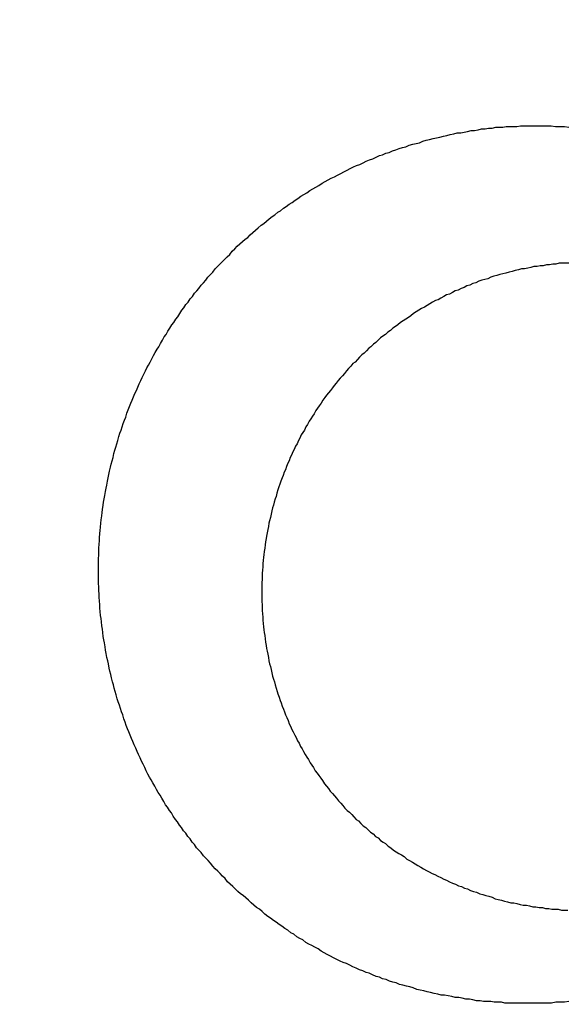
# Model space of a CAD drawing. Header units: millimetres. Extents: x -604189 to 881711, y -381903 to -7297.
# Tile 598 of 656: x -579631.28 to -579624.53, y -163278.81 to -163266.65. Entities that reach past the tile are written whole.
import ezdxf

# ---------------------------------------------------------------- set-up
doc = ezdxf.new("R2010")
doc.units = ezdxf.units.MM
doc.header["$LTSCALE"] = 100
doc.linetypes.add('0.5_0.5', pattern=[1, 0.5, -0.5])
doc.linetypes.add('ACAD_ISO04W100', pattern=[30.5, 24, -3, 0.5, -3])
doc.layers.get('Defpoints').update_dxf_attribs({"color": 30})
doc.layers.add('OPIS', color=7, linetype='Continuous')
doc.layers.add('strop osie', color=80, linetype='ACAD_ISO04W100', lineweight=5)
doc.styles.get("Standard").update_dxf_attribs({"font": 'romans.shx', "width": 0.5})
doc.dimstyles.new('1 50', dxfattribs={"dimtxt": 150, "dimasz": 80, "dimexe": 1, "dimexo": 1, "dimgap": 20, "dimtad": 1, "dimdec": 0, "dimlfac": 0.1, "dimtxsty": 'Standard', "dimblk": 'ARCHTICK', "dimcen": 200, "dimclrd": 2, "dimadec": 1, "dimazin": 0, "dimtfac": 1, "dimtdec": 0, "dimtmove": 0, "dimatfit": 3, "dimldrblk": 'ARCHTICK', "dimfxl": 120, "dimfxlon": 1, "dimtfill": 1, "dimarcsym": 0})

# ---------------------------------------------------------------- blocks, each defined once
blk = doc.blocks.new('_ArchTick')
at = {"layer": 'strop osie', "color": 0, "const_width": 0.15}
blk.add_lwpolyline([(-0.5, -0.5), (0.5, 0.5)], dxfattribs=at)
blk = doc.blocks.new('*D3294')
at = {"layer": 'Defpoints', "color": 0, "linetype": 'ByBlock', "lineweight": 5, "transparency": 16777216}
for p in [(-595783.126, -159420.303), (-593748.924, -159420.303), (-552118.935, -179940.303)]:
    blk.add_point(p, dxfattribs=at)
at = {"layer": 'OPIS', "color": 0, "linetype": 'Continuous', "lineweight": -2, "transparency": 16777216}
for p, q in [((-595723.126, -159420.303), (-595784.126, -159420.303)), ((-595723.126, -179940.303), (-595784.126, -179940.303))]:
    blk.add_line(p, q, dxfattribs=at)
at = {"layer": 'OPIS', "color": 2, "lineweight": -2, "transparency": 16777216}
blk.add_line((-595783.126, -179940.303), (-595783.126, -159420.303), dxfattribs=at)
at = {"layer": 'OPIS', "color": 2, "linetype": 'ByBlock', "lineweight": -2, "transparency": 16777216, "xscale": 80, "yscale": 80, "zscale": 80}
for p, rotation in [((-595783.126, -159420.303), 90), ((-595783.126, -179940.303), 270)]:
    blk.add_blockref('_ArchTick', p, dxfattribs=dict(at, rotation=rotation))
at = {"layer": 'OPIS', "color": 0, "linetype": 'ByBlock', "lineweight": 13, "transparency": 16777216, "insert": (-595878.126, -169680.303), "char_height": 150, "attachment_point": 5, "rotation": 90, "bg_fill": 3, "box_fill_scale": 1.1, "bg_fill_color": 256, "bg_fill_true_color": 13158600, "bg_fill_transparency": 0}
blk.add_mtext('2052', dxfattribs=at)

msp = doc.modelspace()

# ---------------------------------------------------------------- dimensions: what is measured, and where the dimension line sits
at = {"layer": 'OPIS', "color": 0, "linetype": 'ByBlock', "lineweight": 13}
dim = msp.add_linear_dim(base=(-595783.126, -159420.303), p1=(-552118.935, -179940.303), p2=(-593748.924, -159420.303), angle=90, dimstyle='1 50', override={"dimtmove": 1, "dimfxl": 60, "dimarcsym": 1}, dxfattribs=at)
dim.commit()
dim.dimension.update_dxf_attribs({"geometry": '*D3294', "text_midpoint": (-595878.126, -169680.303)})

# ---------------------------------------------------------------- next in the draw order: hatches: boundary and pattern name
at = {"layer": 'OPIS', "linetype": '0.5_0.5', "lineweight": 13}
h = msp.add_hatch(dxfattribs=at)
h.set_pattern_fill('ANSI37', color=0, scale=130)
h.set_pattern_definition([(45, (-597218.54, 256668.8), (-291.85832, 291.85832), []), (135, (-597218.54, 256668.8), (-291.85832, -291.85832), [])])
edge = h.paths.add_edge_path(flags=16)
edge.add_line((-570958.916, -168985.281), (-571058.916, -168985.281))
edge.add_line((-571058.916, -168985.281), (-572598.916, -168985.281))
edge.add_line((-572598.916, -168985.281), (-572598.915, -170470.3))
edge.add_line((-572598.915, -170470.3), (-570825.763, -170470.3))
edge.add_arc((-570508.916, -170339.099), 342.937, 180, 202.49364, ccw=False)
edge.add_arc((-570508.916, -170339.099), 342.937, 90, 180, ccw=False)
edge.add_line((-570508.916, -169996.163), (-570508.916, -169764.704))
edge.add_arc((-570058.916, -168985.281), 900, 180, 240, ccw=False)
edge = h.paths.add_edge_path(flags=17)
edge.add_line((-569358.915, -170085.281), (-569358.916, -168985.281))
edge.add_line((-569358.916, -168985.281), (-569358.917, -168985.281))
edge.add_line((-569358.917, -168985.281), (-569958.916, -168985.281))
edge.add_line((-569958.916, -168985.281), (-570058.916, -168985.281))
edge.add_line((-570058.916, -168985.281), (-570058.916, -168925.281))
edge.add_line((-570058.916, -168925.281), (-569958.916, -168925.281))
edge.add_line((-569958.916, -168925.281), (-569958.916, -168865.281))
edge.add_line((-569958.916, -168865.281), (-569358.916, -168865.281))
edge.add_line((-569358.916, -168865.281), (-569358.917, -166865.281))
edge.add_line((-569358.917, -166865.281), (-574098.917, -166865.286))
edge.add_line((-574098.917, -166865.286), (-574098.914, -171970.3))
edge.add_line((-574098.914, -171970.3), (-572608.913, -171970.3))
edge.add_line((-572608.913, -171970.3), (-571504.913, -170590.3))
edge.add_line((-571504.913, -170590.3), (-572718.915, -170590.3))
edge.add_line((-572718.915, -170590.3), (-572718.916, -168865.281))
edge.add_line((-572718.916, -168865.281), (-571058.916, -168865.281))
edge.add_line((-571058.916, -168865.281), (-571058.916, -168925.281))
edge.add_line((-571058.916, -168925.281), (-570958.916, -168925.281))
edge.add_line((-570958.916, -168925.281), (-570958.916, -168985.281))
edge.add_arc((-570058.916, -168985.281), 900, 180, 240)
edge.add_line((-570508.916, -169764.704), (-570508.916, -169996.163))
edge.add_arc((-570508.916, -170339.099), 342.937, 0, 90, ccw=False)
edge.add_arc((-570508.916, -170339.099), 342.937, 208.97989, 360, ccw=False)
edge.add_line((-570808.913, -170505.253), (-570808.913, -171171.086))
edge.add_arc((-570808.913, -171220.3), 49.214, 0, 90, ccw=False)
edge.add_arc((-570808.913, -171220.3), 49.214, 270, 360, ccw=False)
edge.add_line((-570808.913, -171269.514), (-570808.913, -171970.3))
edge.add_line((-570808.913, -171970.3), (-569358.914, -171970.3))
edge.add_line((-569358.914, -171970.3), (-569358.915, -170085.281))
h.paths.add_polyline_path([(-561118.924, -159870.303), (-590334.655, -159870.303), (-590334.655, -161470.303), (-562318.924, -161470.303), (-562318.924, -172095.292), (-561118.924, -172095.291), (-561118.924, -168350.303), (-552073.919, -168350.303), (-552073.92, -167150.303), (-561118.924, -167150.303)])
h.paths.add_polyline_path([(-572856.927, -169813.68), (-569451.07, -169813.68), (-569451.07, -169408.68), (-572856.927, -169408.68)], flags=16)
at = {"layer": 'OPIS', "linetype": 'ByBlock', "lineweight": 15}
h = msp.add_hatch(dxfattribs=at)
h.set_pattern_fill('ANSI37', color=0, scale=80, angle=45)
h.set_pattern_definition([(90, (-298582.96, 32475.8), (-254, 0), []), (180, (-298582.96, 32475.8), (-3e-14, -254), [])])
edge = h.paths.add_edge_path()
edge.add_arc((-579589.086, -167378.931), 50, 0, 90)
edge.add_line((-579589.086, -167328.931), (-579794.086, -167328.93))
edge.add_arc((-579794.086, -167378.93), 50, 89.9996, 180)
edge.add_line((-579844.086, -167378.93), (-579844.086, -167822.93))
edge.add_arc((-579794.086, -167822.93), 50, 180, 270)
edge.add_line((-579794.086, -167872.93), (-579589.085, -167872.931))
edge.add_arc((-579589.086, -167822.931), 50, 270.0014, 360)
edge.add_line((-579539.086, -167822.931), (-579539.086, -167378.931))
edge = h.paths.add_edge_path()
edge.add_arc((-579589.086, -167378.931), 50, 0, 90)
edge.add_line((-579589.086, -167328.931), (-579794.086, -167328.93))
edge.add_arc((-579794.086, -167378.93), 50, 89.9996, 180)
edge.add_line((-579844.086, -167378.93), (-579844.086, -167822.93))
edge.add_arc((-579794.086, -167822.93), 50, 180, 270)
edge.add_line((-579794.086, -167872.93), (-579589.085, -167872.931))
edge.add_arc((-579589.086, -167822.931), 50, 270.0014, 360)
edge.add_line((-579539.086, -167822.931), (-579539.086, -167378.931))
edge = h.paths.add_edge_path()
edge.add_line((-579899.087, -167300.93), (-579424.086, -167300.93))
edge.add_line((-579424.086, -167300.93), (-579424.086, -167900.93))
edge.add_line((-579424.086, -167900.93), (-579898.789, -167900.93))
edge.add_arc((-579899.086, -167892.935), 8, 180, 272.1285, ccw=False)
edge.add_line((-579907.086, -167892.935), (-579907.086, -167308.93))
edge.add_arc((-579899.086, -167308.93), 8, 90.0036, 180, ccw=False)
h.paths.add_polyline_path([(-581519.932, -164217.829), (-581520.004, -164223.092), (-581520.079, -164228.355), (-581520.156, -164233.617), (-581520.235, -164238.88), (-581520.318, -164244.143), (-581520.402, -164249.406), (-581520.489, -164254.669), (-581520.579, -164259.931), (-581520.671, -164265.194), (-581520.766, -164270.457), (-581520.863, -164275.719), (-581520.962, -164280.982), (-581521.064, -164286.244), (-581521.169, -164291.506), (-581521.276, -164296.769), (-581521.386, -164302.031), (-581521.498, -164307.293), (-581521.613, -164312.556), (-581521.73, -164317.818), (-581521.85, -164323.08), (-581521.972, -164328.342), (-581522.097, -164333.604), (-581522.225, -164338.866), (-581522.355, -164344.127), (-581522.488, -164349.389), (-581522.623, -164354.651), (-581522.76, -164359.913), (-581522.901, -164365.174), (-581523.043, -164370.436), (-581523.189, -164375.697), (-581523.337, -164380.958), (-581523.487, -164386.22), (-581523.64, -164391.481), (-581523.795, -164396.742), (-581523.953, -164402.003), (-581874.489, -164402.003), (-581874.664, -164396.198), (-581874.835, -164390.392), (-581875.003, -164384.587), (-581875.168, -164378.781), (-581875.329, -164372.976), (-581875.488, -164367.17), (-581875.643, -164361.364), (-581875.796, -164355.558), (-581875.945, -164349.752), (-581876.092, -164343.946), (-581876.235, -164338.14), (-581876.375, -164332.334), (-581876.512, -164326.527), (-581876.646, -164320.721), (-581876.777, -164314.914), (-581876.904, -164309.108), (-581877.029, -164303.301), (-581877.151, -164297.495), (-581877.269, -164291.688), (-581877.385, -164285.881), (-581877.497, -164280.074), (-581877.606, -164274.267), (-581877.713, -164268.461), (-581877.816, -164262.653), (-581877.916, -164256.846), (-581878.014, -164251.039), (-581878.108, -164245.232), (-581878.199, -164239.425), (-581878.287, -164233.618), (-581878.372, -164227.81), (-581878.454, -164222.003), (-581878.533, -164216.196), (-581878.609, -164210.388), (-581878.682, -164204.581), (-581878.751, -164198.773), (-581878.818, -164192.966), (-581878.881, -164187.158), (-581878.941, -164181.35), (-581878.997, -164175.543), (-581879.051, -164169.735), (-581879.101, -164163.927), (-581879.147, -164158.12), (-581879.191, -164152.312), (-581879.231, -164146.504), (-581879.267, -164140.696), (-581879.301, -164134.888), (-581879.332, -164129.081), (-581879.361, -164123.273), (-581879.388, -164117.465), (-581879.413, -164111.657), (-581879.437, -164105.849), (-581879.459, -164100.041), (-581879.475, -164094.233), (-581879.48, -164088.425), (-581879.472, -164082.617), (-581879.448, -164076.809), (-581879.406, -164071.002), (-581879.347, -164065.194), (-581879.269, -164059.387), (-581879.171, -164053.58), (-581879.054, -164047.773), (-581878.917, -164041.967), (-581878.759, -164036.161), (-581878.581, -164030.356), (-581878.381, -164024.551), (-581878.159, -164018.747), (-581877.914, -164012.944), (-581877.642, -164007.143), (-581877.341, -164001.342), (-581877.009, -163995.544), (-581876.642, -163989.748), (-581876.238, -163983.954), (-581875.795, -163978.163), (-581875.304, -163972.376), (-581874.753, -163966.594), (-581874.129, -163960.82), (-581873.419, -163955.056), (-581872.605, -163949.306), (-581871.67, -163943.574), (-581870.596, -163937.865), (-581869.362, -163932.188), (-581867.941, -163926.557), (-581866.302, -163920.987), (-581864.416, -163915.495), (-581862.246, -163910.11), (-581859.744, -163904.869), (-581856.869, -163899.824), (-581853.582, -163895.036), (-581849.851, -163890.591), (-581845.671, -163886.563), (-581841.105, -163882.977), (-581836.224, -163879.833), (-581831.097, -163877.106), (-581825.784, -163874.761), (-581820.336, -163872.759), (-581814.785, -163871.064), (-581809.154, -163869.636), (-581803.468, -163868.44), (-581797.747, -163867.44), (-581792, -163866.603), (-581786.235, -163865.9), (-581780.458, -163865.297), (-581774.674, -163864.778), (-581768.884, -163864.334), (-581763.088, -163863.958), (-581757.289, -163863.646), (-581751.486, -163863.39), (-581745.681, -163863.186), (-581739.874, -163863.026), (-581734.068, -163862.906), (-581728.26, -163862.819), (-581722.453, -163862.761), (-581716.645, -163862.725), (-581710.837, -163862.707), (-581705.029, -163862.7), (-581699.221, -163862.698), (-581693.958, -163862.699), (-581688.694, -163862.704), (-581683.431, -163862.718), (-581678.167, -163862.744), (-581672.904, -163862.788), (-581667.641, -163862.852), (-581662.379, -163862.942), (-581657.117, -163863.062), (-581651.856, -163863.215), (-581646.596, -163863.407), (-581641.337, -163863.64), (-581636.081, -163863.919), (-581630.828, -163864.249), (-581625.579, -163864.634), (-581620.334, -163865.078), (-581615.096, -163865.587), (-581609.864, -163866.17), (-581604.645, -163866.847), (-581599.442, -163867.642), (-581594.263, -163868.578), (-581589.115, -163869.676), (-581584.013, -163870.965), (-581578.971, -163872.474), (-581574.009, -163874.23), (-581569.153, -163876.259), (-581564.436, -163878.591), (-581559.896, -163881.253), (-581555.585, -163884.268), (-581551.554, -163887.652), (-581547.857, -163891.394), (-581544.534, -163895.471), (-581541.574, -163899.824), (-581538.952, -163904.387), (-581536.64, -163909.114), (-581534.606, -163913.968), (-581532.817, -163918.918), (-581531.241, -163923.939), (-581529.854, -163929.016), (-581528.636, -163934.137), (-581527.564, -163939.29), (-581526.619, -163944.467), (-581525.784, -163949.663), (-581525.048, -163954.875), (-581524.397, -163960.099), (-581523.818, -163965.33), (-581523.302, -163970.568), (-581522.84, -163975.811), (-581522.421, -163981.058), (-581522.037, -163986.308), (-581521.685, -163991.559), (-581521.363, -163996.813), (-581521.067, -164002.068), (-581520.796, -164007.324), (-581520.549, -164012.582), (-581520.322, -164017.84), (-581520.116, -164023.1), (-581519.928, -164028.36), (-581519.759, -164033.621), (-581519.607, -164038.882), (-581519.472, -164044.144), (-581519.354, -164049.406), (-581519.252, -164054.668), (-581519.166, -164059.931), (-581519.096, -164065.194), (-581519.041, -164070.457), (-581519.001, -164075.72), (-581518.976, -164080.984), (-581518.964, -164086.247), (-581518.964, -164091.51), (-581518.974, -164096.774), (-581518.991, -164102.037), (-581519.012, -164107.301), (-581519.034, -164112.564), (-581519.057, -164117.828), (-581519.081, -164123.091), (-581519.107, -164128.354), (-581519.135, -164133.618), (-581519.165, -164138.881), (-581519.197, -164144.144), (-581519.232, -164149.408), (-581519.269, -164154.671), (-581519.31, -164159.934), (-581519.353, -164165.198), (-581519.399, -164170.461), (-581519.447, -164175.724), (-581519.498, -164180.987), (-581519.552, -164186.25), (-581519.609, -164191.513), (-581519.668, -164196.777), (-581519.73, -164202.04), (-581519.795, -164207.303), (-581519.862, -164212.566)])
h.paths.add_polyline_path([(-582118.924, -164407.051), (-579418.924, -164407.051), (-579418.924, -162910.783), (-582118.924, -162910.783)])
h.paths.add_polyline_path([(-581950.717, -164839.225), (-581944.91, -164839.127), (-581939.103, -164839.033), (-581933.295, -164838.942), (-581927.488, -164838.854), (-581921.681, -164838.769), (-581915.873, -164838.687), (-581910.066, -164838.608), (-581904.259, -164838.532), (-581898.451, -164838.459), (-581892.644, -164838.39), (-581886.836, -164838.323), (-581881.028, -164838.26), (-581875.221, -164838.2), (-581869.413, -164838.144), (-581863.605, -164838.09), (-581857.798, -164838.04), (-581851.99, -164837.994), (-581846.182, -164837.95), (-581840.374, -164837.91), (-581834.567, -164837.874), (-581828.759, -164837.84), (-581822.951, -164837.809), (-581817.143, -164837.78), (-581811.335, -164837.753), (-581805.527, -164837.728), (-581799.719, -164837.704), (-581793.912, -164837.682), (-581788.104, -164837.666), (-581782.296, -164837.661), (-581776.488, -164837.669), (-581770.68, -164837.693), (-581764.872, -164837.735), (-581759.065, -164837.794), (-581753.257, -164837.872), (-581747.45, -164837.97), (-581741.643, -164838.087), (-581735.837, -164838.224), (-581730.031, -164838.382), (-581724.226, -164838.56), (-581718.422, -164838.76), (-581712.618, -164838.982), (-581706.815, -164839.227), (-581701.013, -164839.499), (-581695.213, -164839.8), (-581689.415, -164840.132), (-581683.618, -164840.499), (-581677.825, -164840.903), (-581672.034, -164841.346), (-581666.246, -164841.837), (-581660.465, -164842.388), (-581654.691, -164843.012), (-581648.927, -164843.722), (-581643.176, -164844.536), (-581637.444, -164845.471), (-581631.736, -164846.545), (-581626.059, -164847.779), (-581620.428, -164849.2), (-581614.858, -164850.839), (-581609.366, -164852.725), (-581603.98, -164854.895), (-581598.739, -164857.397), (-581593.694, -164860.272), (-581588.906, -164863.559), (-581584.462, -164867.29), (-581580.433, -164871.47), (-581576.847, -164876.036), (-581573.704, -164880.917), (-581570.976, -164886.044), (-581568.631, -164891.357), (-581566.63, -164896.805), (-581564.934, -164902.356), (-581563.507, -164907.987), (-581562.31, -164913.673), (-581561.31, -164919.394), (-581560.474, -164925.141), (-581559.77, -164930.906), (-581559.168, -164936.683), (-581558.648, -164942.467), (-581558.204, -164948.257), (-581557.829, -164954.053), (-581557.516, -164959.852), (-581557.261, -164965.655), (-581557.056, -164971.46), (-581556.897, -164977.267), (-581556.776, -164983.073), (-581556.69, -164988.881), (-581556.631, -164994.688), (-581556.596, -165000.496), (-581556.577, -165006.304), (-581556.57, -165012.112), (-581556.569, -165017.92), (-581556.57, -165023.183), (-581556.575, -165028.447), (-581556.588, -165033.71), (-581556.615, -165038.974), (-581556.658, -165044.237), (-581556.723, -165049.5), (-581556.813, -165054.762), (-581556.932, -165060.024), (-581557.086, -165065.285), (-581557.277, -165070.545), (-581557.51, -165075.804), (-581557.79, -165081.06), (-581558.119, -165086.313), (-581558.504, -165091.562), (-581558.949, -165096.807), (-581559.458, -165102.045), (-581560.04, -165107.276), (-581560.717, -165112.496), (-581561.513, -165117.699), (-581562.448, -165122.878), (-581563.547, -165128.026), (-581564.836, -165133.128), (-581566.345, -165138.17), (-581568.1, -165143.132), (-581570.129, -165147.988), (-581572.461, -165152.705), (-581575.123, -165157.245), (-581578.139, -165161.556), (-581581.522, -165165.587), (-581585.265, -165169.284), (-581589.342, -165172.607), (-581593.694, -165175.567), (-581598.257, -165178.189), (-581602.985, -165180.501), (-581607.838, -165182.535), (-581612.788, -165184.324), (-581617.81, -165185.9), (-581622.887, -165187.287), (-581628.007, -165188.505), (-581633.16, -165189.577), (-581638.337, -165190.522), (-581643.534, -165191.357), (-581648.746, -165192.093), (-581653.969, -165192.744), (-581659.201, -165193.323), (-581664.439, -165193.839), (-581669.682, -165194.301), (-581674.929, -165194.72), (-581680.178, -165195.104), (-581685.43, -165195.456), (-581690.683, -165195.778), (-581695.938, -165196.074), (-581701.195, -165196.345), (-581706.452, -165196.592), (-581711.711, -165196.819), (-581716.97, -165197.025), (-581722.23, -165197.213), (-581727.491, -165197.382), (-581732.752, -165197.534), (-581738.014, -165197.669), (-581743.276, -165197.787), (-581748.539, -165197.889), (-581753.801, -165197.975), (-581759.064, -165198.045), (-581764.327, -165198.1), (-581769.591, -165198.14), (-581774.854, -165198.165), (-581780.118, -165198.177), (-581785.381, -165198.177), (-581790.644, -165198.167), (-581795.908, -165198.15), (-581801.171, -165198.129), (-581806.435, -165198.107), (-581811.698, -165198.084), (-581816.961, -165198.06), (-581822.225, -165198.034), (-581827.488, -165198.006), (-581832.752, -165197.976), (-581838.015, -165197.944), (-581843.278, -165197.909), (-581848.541, -165197.872), (-581853.805, -165197.831), (-581859.068, -165197.788), (-581864.331, -165197.742), (-581869.594, -165197.694), (-581874.858, -165197.643), (-581880.121, -165197.589), (-581885.384, -165197.532), (-581890.647, -165197.473), (-581895.91, -165197.411), (-581901.173, -165197.346), (-581906.436, -165197.279), (-581911.699, -165197.209), (-581916.962, -165197.137), (-581922.225, -165197.062), (-581927.488, -165196.985), (-581932.751, -165196.906), (-581938.014, -165196.823), (-581943.276, -165196.739), (-581948.539, -165196.652), (-581953.802, -165196.562), (-581959.064, -165196.47), (-581964.327, -165196.375), (-581969.59, -165196.278), (-581974.852, -165196.179), (-581980.115, -165196.077), (-581985.377, -165195.972), (-581990.639, -165195.865), (-581995.902, -165195.755), (-582001.164, -165195.643), (-582006.426, -165195.528), (-582011.688, -165195.411), (-582016.95, -165195.291), (-582022.212, -165195.169), (-582027.474, -165195.044), (-582032.736, -165194.916), (-582037.998, -165194.786), (-582043.26, -165194.653), (-582048.521, -165194.518), (-582053.783, -165194.381), (-582059.045, -165194.24), (-582064.306, -165194.098), (-582069.568, -165193.952), (-582074.829, -165193.804), (-582080.09, -165193.654), (-582085.351, -165193.501), (-582090.613, -165193.346), (-582095.874, -165193.188), (-582095.874, -164842.652), (-582090.068, -164842.477), (-582084.263, -164842.306), (-582078.457, -164842.138), (-582072.652, -164841.973), (-582066.846, -164841.812), (-582061.04, -164841.653), (-582055.235, -164841.498), (-582049.429, -164841.345), (-582043.623, -164841.196), (-582037.817, -164841.049), (-582032.01, -164840.906), (-582026.204, -164840.766), (-582020.398, -164840.629), (-582014.591, -164840.495), (-582008.785, -164840.364), (-582002.978, -164840.237), (-581997.172, -164840.112), (-581991.365, -164839.99), (-581985.558, -164839.872), (-581979.752, -164839.756), (-581973.945, -164839.644), (-581968.138, -164839.535), (-581962.331, -164839.428), (-581956.524, -164839.325)])
edge = h.paths.add_edge_path()
edge.add_arc((-581748.924, -162268.543), 50, 0, 90.0004)
edge.add_line((-581748.924, -162218.543), (-581953.924, -162218.545))
edge.add_arc((-581953.924, -162268.545), 50, 90.0009, 180)
edge.add_line((-582003.924, -162268.545), (-582003.924, -162712.545))
edge.add_arc((-581953.924, -162712.545), 50, 180, 270.0022)
edge.add_line((-581953.922, -162762.545), (-581748.923, -162762.543))
edge.add_arc((-581748.924, -162712.543), 50, 270.0009, 360)
edge.add_line((-581698.924, -162712.543), (-581698.924, -162268.543))
edge = h.paths.add_edge_path()
edge.add_arc((-581748.924, -161668.543), 50, 0, 90.0004)
edge.add_line((-581748.924, -161618.543), (-581953.924, -161618.545))
edge.add_arc((-581953.924, -161668.545), 50, 90.0009, 180)
edge.add_line((-582003.924, -161668.545), (-582003.924, -162112.545))
edge.add_arc((-581953.924, -162112.545), 50, 180, 270.0022)
edge.add_line((-581953.922, -162162.545), (-581748.923, -162162.543))
edge.add_arc((-581748.924, -162112.543), 50, 270.0009, 360)
edge.add_line((-581698.924, -162112.543), (-581698.924, -161668.543))
h.paths.add_polyline_path([(-582118.924, -162790.543), (-579418.924, -162790.543), (-579418.924, -161590.543), (-582118.924, -161590.543)])
edge = h.paths.add_edge_path()
edge.add_arc((-579794.086, -168270.003), 50, 89.9996, 180)
edge.add_line((-579844.086, -168270.003), (-579844.086, -168714.003))
edge.add_arc((-579794.086, -168714.003), 50, 180, 270)
edge.add_line((-579794.086, -168764.003), (-579589.085, -168764.004))
edge.add_arc((-579589.086, -168714.004), 50, 270.0014, 360)
edge.add_line((-579539.086, -168714.004), (-579539.086, -168270.004))
edge.add_arc((-579589.086, -168270.004), 50, 0, 90)
edge.add_line((-579589.086, -168220.004), (-579794.086, -168220.003))
edge = h.paths.add_edge_path()
edge.add_arc((-579589.086, -169161.078), 50, 0, 90)
edge.add_line((-579589.086, -169111.078), (-579794.086, -169111.076))
edge.add_arc((-579794.086, -169161.076), 50, 89.9996, 180)
edge.add_line((-579844.086, -169161.076), (-579844.086, -169605.076))
edge.add_arc((-579794.086, -169605.076), 50, 180, 270)
edge.add_line((-579794.086, -169655.076), (-579589.085, -169655.078))
edge.add_arc((-579589.086, -169605.078), 50, 270.0014, 360)
edge.add_line((-579539.086, -169605.078), (-579539.086, -169161.078))
edge = h.paths.add_edge_path()
edge.add_arc((-579794.086, -170052.15), 50, 89.9996, 180)
edge.add_line((-579844.086, -170052.15), (-579844.086, -170496.15))
edge.add_arc((-579794.086, -170496.15), 50, 180, 270)
edge.add_line((-579794.086, -170546.15), (-579589.085, -170546.151))
edge.add_arc((-579589.086, -170496.151), 50, 270.0014, 360)
edge.add_line((-579539.086, -170496.151), (-579539.086, -170052.151))
edge.add_arc((-579589.086, -170052.151), 50, 0, 90)
edge.add_line((-579589.086, -170002.151), (-579794.086, -170002.15))
edge = h.paths.add_edge_path()
edge.add_arc((-579794.086, -170943.223), 50, 89.9996, 180)
edge.add_line((-579844.086, -170943.223), (-579844.086, -171387.223))
edge.add_arc((-579794.086, -171387.223), 50, 180, 270)
edge.add_line((-579794.086, -171437.223), (-579589.085, -171437.224))
edge.add_arc((-579589.086, -171387.224), 50, 270.0014, 360)
edge.add_line((-579539.086, -171387.224), (-579539.086, -170943.224))
edge.add_arc((-579589.086, -170943.224), 50, 0, 90)
edge.add_line((-579589.086, -170893.224), (-579794.086, -170893.223))
h.paths.add_polyline_path([(-579418.924, -164527.291), (-582118.924, -164527.291), (-582118.924, -171970.3), (-579418.924, -171970.3)])

# ---------------------------------------------------------------- next in the draw order: linework, layer by layer
at = {"color": 0}
for points in [[(-579625.202, -163278.796, 0), (-579625.246, -163278.796, 0), (-579625.29, -163278.796, 0), (-579625.334, -163278.786, 0), (-579625.378, -163278.786, 0), (-579625.422, -163278.786, 0), (-579625.466, -163278.776, 0), (-579625.51, -163278.776, 0), (-579625.554, -163278.776, 0), (-579625.598, -163278.766, 0), (-579625.642, -163278.766, 0), (-579625.686, -163278.756, 0), (-579625.73, -163278.746, 0), (-579625.774, -163278.746, 0), (-579625.817, -163278.736, 0), (-579625.861, -163278.726, 0), (-579625.905, -163278.726, 0), (-579625.948, -163278.716, 0), (-579625.992, -163278.706, 0), (-579626.035, -163278.696, 0), (-579626.078, -163278.696, 0), (-579626.121, -163278.686, 0), (-579626.165, -163278.676, 0), (-579626.208, -163278.666, 0), (-579626.251, -163278.656, 0), (-579626.293, -163278.646, 0), (-579626.336, -163278.636, 0), (-579626.379, -163278.626, 0), (-579626.422, -163278.606, 0), (-579626.464, -163278.596, 0), (-579626.506, -163278.586, 0), (-579626.549, -163278.576, 0), (-579626.591, -163278.566, 0), (-579626.633, -163278.546, 0), (-579626.675, -163278.536, 0), (-579626.717, -163278.526, 0), (-579626.758, -163278.506, 0), (-579626.8, -163278.496, 0), (-579626.841, -163278.476, 0), (-579626.882, -163278.466, 0), (-579626.924, -163278.446, 0), (-579626.965, -163278.426, 0), (-579627.005, -163278.416, 0), (-579627.046, -163278.396, 0), (-579627.087, -163278.386, 0), (-579627.127, -163278.366, 0), (-579627.167, -163278.346, 0), (-579627.207, -163278.326, 0), (-579627.247, -163278.306, 0), (-579627.287, -163278.296, 0), (-579627.326, -163278.276, 0), (-579627.366, -163278.256, 0), (-579627.405, -163278.236, 0), (-579627.444, -163278.216, 0), (-579627.483, -163278.196, 0), (-579627.521, -163278.176, 0), (-579627.56, -163278.156, 0), (-579627.598, -163278.126, 0), (-579627.636, -163278.106, 0), (-579627.674, -163278.086, 0), (-579627.712, -163278.066, 0), (-579627.749, -163278.046, 0), (-579627.787, -163278.016, 0), (-579627.824, -163277.996, 0), (-579627.861, -163277.976, 0), (-579627.898, -163277.946, 0), (-579627.934, -163277.926, 0), (-579627.971, -163277.896, 0), (-579628.007, -163277.876, 0), (-579628.043, -163277.846, 0), (-579628.078, -163277.826, 0), (-579628.114, -163277.796, 0), (-579628.149, -163277.776, 0), (-579628.184, -163277.746, 0), (-579628.219, -163277.726, 0), (-579628.254, -163277.696, 0), (-579628.288, -163277.666, 0), (-579628.322, -163277.636, 0), (-579628.356, -163277.616, 0), (-579628.39, -163277.586, 0), (-579628.423, -163277.556, 0), (-579628.457, -163277.526, 0), (-579628.49, -163277.496, 0), (-579628.522, -163277.466, 0), (-579628.555, -163277.446, 0), (-579628.587, -163277.416, 0), (-579628.619, -163277.386, 0), (-579628.651, -163277.356, 0), (-579628.682, -163277.326, 0), (-579628.714, -163277.296, 0), (-579628.745, -163277.256, 0), (-579628.775, -163277.226, 0), (-579628.806, -163277.196, 0), (-579628.836, -163277.166, 0), (-579628.866, -163277.136, 0), (-579628.896, -163277.106, 0), (-579628.925, -163277.066, 0), (-579628.955, -163277.036, 0), (-579628.983, -163277.006, 0), (-579629.012, -163276.976, 0), (-579629.04, -163276.936, 0), (-579629.069, -163276.906, 0), (-579629.096, -163276.876, 0), (-579629.124, -163276.836, 0), (-579629.151, -163276.806, 0), (-579629.178, -163276.766, 0), (-579629.205, -163276.736, 0), (-579629.231, -163276.696, 0), (-579629.257, -163276.666, 0), (-579629.283, -163276.626, 0), (-579629.309, -163276.596, 0), (-579629.334, -163276.556, 0), (-579629.359, -163276.526, 0), (-579629.384, -163276.486, 0), (-579629.408, -163276.446, 0), (-579629.432, -163276.416, 0), (-579629.456, -163276.376, 0), (-579629.479, -163276.346, 0), (-579629.502, -163276.306, 0), (-579629.525, -163276.266, 0), (-579629.548, -163276.226, 0), (-579629.57, -163276.196, 0), (-579629.592, -163276.156, 0), (-579629.614, -163276.116, 0), (-579629.635, -163276.076, 0), (-579629.656, -163276.036, 0), (-579629.677, -163276.006, 0), (-579629.697, -163275.966, 0), (-579629.717, -163275.926, 0), (-579629.737, -163275.886, 0), (-579629.756, -163275.846, 0), (-579629.775, -163275.806, 0), (-579629.794, -163275.766, 0), (-579629.813, -163275.726, 0), (-579629.831, -163275.686, 0), (-579629.848, -163275.646, 0), (-579629.866, -163275.606, 0), (-579629.883, -163275.566, 0), (-579629.9, -163275.526, 0), (-579629.916, -163275.486, 0), (-579629.932, -163275.446, 0), (-579629.948, -163275.406, 0), (-579629.964, -163275.366, 0), (-579629.979, -163275.326, 0), (-579629.994, -163275.286, 0), (-579630.008, -163275.236, 0), (-579630.022, -163275.196, 0), (-579630.036, -163275.156, 0), (-579630.05, -163275.116, 0), (-579630.063, -163275.076, 0), (-579630.075, -163275.036, 0), (-579630.088, -163274.986, 0), (-579630.1, -163274.946, 0), (-579630.112, -163274.906, 0), (-579630.123, -163274.866, 0), (-579630.134, -163274.826, 0), (-579630.145, -163274.776, 0), (-579630.156, -163274.736, 0), (-579630.166, -163274.696, 0), (-579630.175, -163274.656, 0), (-579630.185, -163274.606, 0), (-579630.194, -163274.566, 0), (-579630.203, -163274.526, 0), (-579630.211, -163274.476, 0), (-579630.219, -163274.436, 0), (-579630.227, -163274.396, 0), (-579630.234, -163274.346, 0), (-579630.241, -163274.306, 0), (-579630.248, -163274.266, 0), (-579630.254, -163274.216, 0), (-579630.26, -163274.176, 0), (-579630.266, -163274.136, 0), (-579630.271, -163274.086, 0), (-579630.276, -163274.046, 0), (-579630.281, -163274.006, 0), (-579630.285, -163273.956, 0), (-579630.289, -163273.916, 0), (-579630.292, -163273.876, 0), (-579630.296, -163273.826, 0), (-579630.298, -163273.786, 0), (-579630.301, -163273.746, 0), (-579630.303, -163273.696, 0), (-579630.305, -163273.656, 0), (-579630.306, -163273.606, 0), (-579630.307, -163273.566, 0), (-579630.308, -163273.526, 0), (-579630.309, -163273.476, 0), (-579630.309, -163273.436, 0), (-579630.308, -163273.396, 0), (-579630.308, -163273.346, 0), (-579630.307, -163273.306, 0), (-579630.305, -163273.256, 0), (-579630.304, -163273.216, 0), (-579630.302, -163273.176, 0), (-579630.299, -163273.126, 0), (-579630.297, -163273.086, 0), (-579630.294, -163273.046, 0), (-579630.29, -163272.996, 0), (-579630.286, -163272.956, 0), (-579630.282, -163272.916, 0), (-579630.278, -163272.866, 0), (-579630.273, -163272.826, 0), (-579630.268, -163272.776, 0), (-579630.262, -163272.736, 0), (-579630.257, -163272.696, 0), (-579630.25, -163272.646, 0), (-579630.244, -163272.606, 0), (-579630.237, -163272.566, 0), (-579630.23, -163272.526, 0), (-579630.222, -163272.476, 0), (-579630.214, -163272.436, 0), (-579630.206, -163272.396, 0), (-579630.198, -163272.346, 0), (-579630.189, -163272.306, 0), (-579630.18, -163272.266, 0), (-579630.17, -163272.226, 0), (-579630.16, -163272.176, 0), (-579630.15, -163272.136, 0), (-579630.139, -163272.096, 0), (-579630.128, -163272.056, 0), (-579630.117, -163272.006, 0), (-579630.106, -163271.966, 0), (-579630.094, -163271.926, 0), (-579630.081, -163271.886, 0), (-579630.069, -163271.846, 0), (-579630.056, -163271.796, 0), (-579630.043, -163271.756, 0), (-579630.029, -163271.716, 0), (-579630.015, -163271.676, 0), (-579630.001, -163271.636, 0), (-579629.986, -163271.596, 0), (-579629.971, -163271.556, 0), (-579629.956, -163271.506, 0), (-579629.941, -163271.466, 0), (-579629.925, -163271.426, 0), (-579629.909, -163271.386, 0), (-579629.892, -163271.346, 0), (-579629.875, -163271.306, 0), (-579629.858, -163271.266, 0), (-579629.84, -163271.226, 0), (-579629.823, -163271.186, 0), (-579629.805, -163271.146, 0), (-579629.786, -163271.106, 0), (-579629.767, -163271.066, 0), (-579629.748, -163271.026, 0), (-579629.729, -163270.986, 0), (-579629.709, -163270.946, 0), (-579629.689, -163270.916, 0), (-579629.669, -163270.876, 0), (-579629.649, -163270.836, 0), (-579629.628, -163270.796, 0), (-579629.606, -163270.756, 0), (-579629.585, -163270.716, 0), (-579629.563, -163270.686, 0), (-579629.541, -163270.646, 0), (-579629.519, -163270.606, 0), (-579629.496, -163270.566, 0), (-579629.473, -163270.536, 0), (-579629.45, -163270.496, 0), (-579629.426, -163270.456, 0), (-579629.403, -163270.416, 0), (-579629.379, -163270.386, 0), (-579629.354, -163270.346, 0), (-579629.329, -163270.316, 0), (-579629.305, -163270.276, 0), (-579629.279, -163270.236, 0), (-579629.254, -163270.206, 0), (-579629.228, -163270.166, 0), (-579629.202, -163270.136, 0), (-579629.176, -163270.096, 0), (-579629.149, -163270.066, 0), (-579629.122, -163270.026, 0), (-579629.095, -163269.996, 0), (-579629.068, -163269.966, 0), (-579629.04, -163269.926, 0), (-579629.012, -163269.896, 0), (-579628.984, -163269.866, 0), (-579628.956, -163269.826, 0), (-579628.927, -163269.796, 0), (-579628.898, -163269.766, 0), (-579628.869, -163269.726, 0), (-579628.839, -163269.696, 0), (-579628.809, -163269.666, 0), (-579628.78, -163269.636, 0), (-579628.749, -163269.606, 0), (-579628.719, -163269.576, 0), (-579628.688, -163269.546, 0), (-579628.657, -163269.506, 0), (-579628.626, -163269.476, 0), (-579628.595, -163269.446, 0), (-579628.563, -163269.416, 0), (-579628.531, -163269.386, 0), (-579628.499, -163269.356, 0), (-579628.466, -163269.336, 0), (-579628.434, -163269.306, 0), (-579628.401, -163269.276, 0), (-579628.368, -163269.246, 0), (-579628.335, -163269.216, 0), (-579628.301, -163269.186, 0), (-579628.267, -163269.166, 0), (-579628.233, -163269.136, 0), (-579628.199, -163269.106, 0), (-579628.165, -163269.076, 0), (-579628.13, -163269.056, 0), (-579628.095, -163269.026, 0), (-579628.06, -163269.006, 0), (-579628.025, -163268.976, 0), (-579627.99, -163268.956, 0), (-579627.954, -163268.926, 0), (-579627.918, -163268.906, 0), (-579627.882, -163268.876, 0), (-579627.846, -163268.856, 0), (-579627.809, -163268.826, 0), (-579627.772, -163268.806, 0), (-579627.736, -163268.786, 0), (-579627.698, -163268.756, 0), (-579627.661, -163268.736, 0), (-579627.624, -163268.716, 0), (-579627.586, -163268.696, 0), (-579627.548, -163268.666, 0), (-579627.51, -163268.646, 0), (-579627.472, -163268.626, 0), (-579627.434, -163268.606, 0), (-579627.396, -163268.586, 0), (-579627.357, -163268.566, 0), (-579627.318, -163268.546, 0), (-579627.279, -163268.526, 0), (-579627.24, -163268.506, 0), (-579627.201, -163268.486, 0), (-579627.161, -163268.466, 0), (-579627.122, -163268.446, 0), (-579627.082, -163268.436, 0), (-579627.042, -163268.416, 0), (-579627.002, -163268.396, 0), (-579626.962, -163268.376, 0), (-579626.922, -163268.366, 0), (-579626.881, -163268.346, 0), (-579626.841, -163268.326, 0), (-579626.8, -163268.316, 0), (-579626.76, -163268.296, 0), (-579626.719, -163268.286, 0), (-579626.678, -163268.266, 0), (-579626.637, -163268.256, 0), (-579626.595, -163268.236, 0), (-579626.554, -163268.226, 0), (-579626.513, -163268.216, 0), (-579626.471, -163268.196, 0), (-579626.429, -163268.186, 0), (-579626.388, -163268.176, 0), (-579626.346, -163268.166, 0), (-579626.304, -163268.146, 0), (-579626.262, -163268.136, 0), (-579626.22, -163268.126, 0), (-579626.178, -163268.116, 0), (-579626.135, -163268.106, 0), (-579626.093, -163268.096, 0), (-579626.05, -163268.086, 0), (-579626.008, -163268.076, 0), (-579625.965, -163268.066, 0), (-579625.923, -163268.056, 0), (-579625.88, -163268.046, 0), (-579625.837, -163268.046, 0), (-579625.794, -163268.036, 0), (-579625.751, -163268.026, 0), (-579625.708, -163268.016, 0), (-579625.665, -163268.016, 0), (-579625.622, -163268.006, 0), (-579625.578, -163267.996, 0), (-579625.535, -163267.996, 0), (-579625.492, -163267.986, 0), (-579625.448, -163267.986, 0), (-579625.405, -163267.976, 0), (-579625.361, -163267.976, 0), (-579625.318, -163267.976, 0), (-579625.274, -163267.966, 0), (-579625.231, -163267.966, 0), (-579625.187, -163267.966, 0), (-579625.143, -163267.966, 0), (-579625.099, -163267.956, 0), (-579625.056, -163267.956, 0), (-579625.012, -163267.956, 0), (-579624.968, -163267.956, 0), (-579624.924, -163267.956, 0), (-579624.88, -163267.956, 0)], [(-579624.88, -163267.956, 0), (-579624.826, -163267.956, 0), (-579624.773, -163267.956, 0), (-579624.719, -163267.956, 0), (-579624.665, -163267.966, 0), (-579624.611, -163267.966, 0), (-579624.557, -163267.966, 0), (-579624.504, -163267.976, 0)], [(-579624.504, -163269.656, 0), (-579624.543, -163269.656, 0), (-579624.582, -163269.656, 0), (-579624.622, -163269.656, 0), (-579624.661, -163269.666, 0), (-579624.7, -163269.666, 0), (-579624.739, -163269.676, 0), (-579624.778, -163269.676, 0), (-579624.817, -163269.686, 0), (-579624.856, -163269.686, 0), (-579624.894, -163269.696, 0), (-579624.933, -163269.696, 0), (-579624.972, -163269.706, 0), (-579625.01, -163269.716, 0), (-579625.049, -163269.726, 0), (-579625.087, -163269.726, 0), (-579625.125, -163269.736, 0), (-579625.164, -163269.746, 0), (-579625.202, -163269.756, 0), (-579625.24, -163269.766, 0), (-579625.278, -163269.776, 0), (-579625.316, -163269.786, 0), (-579625.353, -163269.796, 0), (-579625.391, -163269.806, 0), (-579625.428, -163269.816, 0), (-579625.466, -163269.826, 0), (-579625.503, -163269.846, 0), (-579625.54, -163269.856, 0), (-579625.577, -163269.866, 0), (-579625.614, -163269.876, 0), (-579625.651, -163269.896, 0), (-579625.687, -163269.906, 0), (-579625.724, -163269.926, 0), (-579625.76, -163269.936, 0), (-579625.796, -163269.956, 0), (-579625.832, -163269.966, 0), (-579625.868, -163269.986, 0), (-579625.904, -163269.996, 0), (-579625.939, -163270.016, 0), (-579625.975, -163270.036, 0), (-579626.01, -163270.046, 0), (-579626.045, -163270.066, 0), (-579626.08, -163270.086, 0), (-579626.114, -163270.106, 0), (-579626.149, -163270.116, 0), (-579626.183, -163270.136, 0), (-579626.217, -163270.156, 0), (-579626.251, -163270.176, 0), (-579626.285, -163270.196, 0), (-579626.319, -163270.216, 0), (-579626.352, -163270.236, 0), (-579626.385, -163270.256, 0), (-579626.418, -163270.276, 0), (-579626.451, -163270.306, 0), (-579626.483, -163270.326, 0), (-579626.516, -163270.346, 0), (-579626.548, -163270.366, 0), (-579626.579, -163270.386, 0), (-579626.611, -163270.416, 0), (-579626.643, -163270.436, 0), (-579626.674, -163270.456, 0), (-579626.705, -163270.486, 0), (-579626.735, -163270.506, 0), (-579626.766, -163270.536, 0), (-579626.796, -163270.556, 0), (-579626.826, -163270.576, 0), (-579626.856, -163270.606, 0), (-579626.885, -163270.636, 0), (-579626.915, -163270.656, 0), (-579626.944, -163270.686, 0), (-579626.972, -163270.706, 0), (-579627.001, -163270.736, 0), (-579627.029, -163270.766, 0), (-579627.057, -163270.786, 0), (-579627.085, -163270.816, 0), (-579627.112, -163270.846, 0), (-579627.14, -163270.876, 0), (-579627.167, -163270.896, 0), (-579627.193, -163270.926, 0), (-579627.22, -163270.956, 0), (-579627.246, -163270.986, 0), (-579627.272, -163271.016, 0), (-579627.297, -163271.046, 0), (-579627.323, -163271.076, 0), (-579627.348, -163271.106, 0), (-579627.372, -163271.136, 0), (-579627.397, -163271.166, 0), (-579627.421, -163271.196, 0), (-579627.445, -163271.226, 0), (-579627.468, -163271.256, 0), (-579627.492, -163271.286, 0), (-579627.515, -163271.316, 0), (-579627.537, -163271.346, 0), (-579627.56, -163271.386, 0), (-579627.582, -163271.416, 0), (-579627.603, -163271.446, 0), (-579627.625, -163271.476, 0), (-579627.646, -163271.516, 0), (-579627.667, -163271.546, 0), (-579627.687, -163271.576, 0), (-579627.708, -163271.606, 0), (-579627.727, -163271.646, 0), (-579627.747, -163271.676, 0), (-579627.766, -163271.716, 0), (-579627.785, -163271.746, 0), (-579627.804, -163271.776, 0), (-579627.822, -163271.816, 0), (-579627.84, -163271.846, 0), (-579627.857, -163271.886, 0), (-579627.875, -163271.916, 0), (-579627.892, -163271.956, 0), (-579627.908, -163271.986, 0), (-579627.924, -163272.026, 0), (-579627.94, -163272.056, 0), (-579627.956, -163272.096, 0), (-579627.971, -163272.126, 0), (-579627.986, -163272.166, 0), (-579628.001, -163272.206, 0), (-579628.015, -163272.236, 0), (-579628.029, -163272.276, 0), (-579628.042, -163272.306, 0), (-579628.055, -163272.346, 0), (-579628.068, -163272.386, 0), (-579628.081, -163272.416, 0), (-579628.093, -163272.456, 0), (-579628.105, -163272.496, 0), (-579628.116, -163272.536, 0), (-579628.127, -163272.566, 0), (-579628.138, -163272.606, 0), (-579628.148, -163272.646, 0), (-579628.158, -163272.676, 0), (-579628.168, -163272.716, 0), (-579628.177, -163272.756, 0), (-579628.186, -163272.796, 0), (-579628.195, -163272.836, 0), (-579628.203, -163272.866, 0), (-579628.211, -163272.906, 0), (-579628.219, -163272.946, 0), (-579628.226, -163272.986, 0), (-579628.233, -163273.026, 0), (-579628.239, -163273.056, 0), (-579628.245, -163273.096, 0), (-579628.251, -163273.136, 0), (-579628.256, -163273.176, 0), (-579628.261, -163273.216, 0), (-579628.266, -163273.256, 0), (-579628.27, -163273.286, 0), (-579628.274, -163273.326, 0), (-579628.277, -163273.366, 0), (-579628.28, -163273.406, 0), (-579628.283, -163273.446, 0), (-579628.286, -163273.486, 0), (-579628.288, -163273.526, 0), (-579628.289, -163273.566, 0), (-579628.291, -163273.596, 0), (-579628.292, -163273.636, 0), (-579628.292, -163273.676, 0), (-579628.292, -163273.716, 0), (-579628.292, -163273.756, 0), (-579628.292, -163273.796, 0), (-579628.291, -163273.836, 0), (-579628.289, -163273.876, 0), (-579628.288, -163273.906, 0), (-579628.286, -163273.946, 0), (-579628.283, -163273.986, 0), (-579628.281, -163274.026, 0), (-579628.278, -163274.066, 0), (-579628.274, -163274.106, 0), (-579628.27, -163274.146, 0), (-579628.266, -163274.186, 0), (-579628.261, -163274.216, 0), (-579628.256, -163274.256, 0), (-579628.251, -163274.296, 0), (-579628.245, -163274.336, 0), (-579628.239, -163274.376, 0), (-579628.233, -163274.416, 0), (-579628.226, -163274.446, 0), (-579628.219, -163274.486, 0), (-579628.211, -163274.526, 0), (-579628.203, -163274.566, 0), (-579628.195, -163274.606, 0), (-579628.186, -163274.636, 0), (-579628.177, -163274.676, 0), (-579628.168, -163274.716, 0), (-579628.158, -163274.756, 0), (-579628.148, -163274.796, 0), (-579628.137, -163274.826, 0), (-579628.126, -163274.866, 0), (-579628.115, -163274.906, 0), (-579628.104, -163274.946, 0), (-579628.092, -163274.976, 0), (-579628.079, -163275.016, 0), (-579628.067, -163275.056, 0), (-579628.053, -163275.086, 0), (-579628.04, -163275.126, 0), (-579628.026, -163275.166, 0), (-579628.012, -163275.196, 0), (-579627.998, -163275.236, 0), (-579627.983, -163275.266, 0), (-579627.967, -163275.306, 0), (-579627.952, -163275.346, 0), (-579627.936, -163275.376, 0), (-579627.92, -163275.416, 0), (-579627.903, -163275.446, 0), (-579627.886, -163275.486, 0), (-579627.868, -163275.516, 0), (-579627.851, -163275.556, 0), (-579627.832, -163275.586, 0), (-579627.814, -163275.626, 0), (-579627.795, -163275.656, 0), (-579627.776, -163275.686, 0), (-579627.756, -163275.726, 0), (-579627.737, -163275.756, 0), (-579627.716, -163275.786, 0), (-579627.696, -163275.826, 0), (-579627.675, -163275.856, 0), (-579627.653, -163275.886, 0), (-579627.632, -163275.926, 0), (-579627.61, -163275.956, 0), (-579627.587, -163275.986, 0), (-579627.565, -163276.016, 0), (-579627.541, -163276.046, 0), (-579627.518, -163276.086, 0), (-579627.494, -163276.116, 0), (-579627.47, -163276.146, 0), (-579627.446, -163276.176, 0), (-579627.421, -163276.206, 0), (-579627.396, -163276.236, 0), (-579627.37, -163276.266, 0), (-579627.344, -163276.296, 0), (-579627.318, -163276.326, 0), (-579627.292, -163276.356, 0), (-579627.265, -163276.386, 0), (-579627.238, -163276.416, 0), (-579627.21, -163276.436, 0), (-579627.182, -163276.466, 0), (-579627.154, -163276.496, 0), (-579627.126, -163276.526, 0), (-579627.097, -163276.546, 0), (-579627.068, -163276.576, 0), (-579627.039, -163276.606, 0), (-579627.009, -163276.626, 0), (-579626.98, -163276.656, 0), (-579626.949, -163276.686, 0), (-579626.919, -163276.706, 0), (-579626.888, -163276.736, 0), (-579626.857, -163276.756, 0), (-579626.826, -163276.786, 0), (-579626.795, -163276.806, 0), (-579626.763, -163276.826, 0), (-579626.731, -163276.856, 0), (-579626.699, -163276.876, 0), (-579626.667, -163276.906, 0), (-579626.634, -163276.926, 0), (-579626.601, -163276.946, 0), (-579626.568, -163276.966, 0), (-579626.534, -163276.986, 0), (-579626.501, -163277.016, 0), (-579626.467, -163277.036, 0), (-579626.433, -163277.056, 0), (-579626.399, -163277.076, 0), (-579626.364, -163277.096, 0), (-579626.33, -163277.116, 0), (-579626.295, -163277.136, 0), (-579626.26, -163277.156, 0), (-579626.225, -163277.176, 0), (-579626.19, -163277.196, 0), (-579626.154, -163277.206, 0), (-579626.118, -163277.226, 0), (-579626.082, -163277.246, 0), (-579626.046, -163277.266, 0), (-579626.01, -163277.276, 0), (-579625.974, -163277.296, 0), (-579625.937, -163277.316, 0), (-579625.9, -163277.326, 0), (-579625.864, -163277.346, 0), (-579625.827, -163277.356, 0), (-579625.79, -163277.376, 0), (-579625.752, -163277.386, 0), (-579625.715, -163277.406, 0), (-579625.677, -163277.416, 0), (-579625.64, -163277.426, 0), (-579625.602, -163277.446, 0), (-579625.564, -163277.456, 0), (-579625.526, -163277.466, 0), (-579625.488, -163277.476, 0), (-579625.45, -163277.486, 0), (-579625.412, -163277.506, 0), (-579625.374, -163277.516, 0), (-579625.335, -163277.526, 0), (-579625.297, -163277.536, 0), (-579625.258, -163277.546, 0), (-579625.219, -163277.556, 0), (-579625.181, -163277.556, 0), (-579625.142, -163277.566, 0), (-579625.103, -163277.576, 0), (-579625.064, -163277.586, 0), (-579625.025, -163277.586, 0), (-579624.986, -163277.596, 0), (-579624.947, -163277.606, 0), (-579624.908, -163277.606, 0), (-579624.869, -163277.616, 0), (-579624.829, -163277.616, 0), (-579624.79, -163277.626, 0), (-579624.751, -163277.626, 0), (-579624.712, -163277.636, 0), (-579624.672, -163277.636, 0), (-579624.633, -163277.636, 0), (-579624.594, -163277.646, 0), (-579624.554, -163277.646, 0), (-579624.515, -163277.646, 0)], [(-579624.502, -163278.776, 0), (-579624.556, -163278.786, 0), (-579624.609, -163278.786, 0), (-579624.663, -163278.786, 0), (-579624.717, -163278.796, 0), (-579624.771, -163278.796, 0), (-579624.825, -163278.796, 0), (-579624.878, -163278.796, 0), (-579624.932, -163278.796, 0), (-579624.986, -163278.796, 0), (-579625.04, -163278.796, 0), (-579625.094, -163278.796, 0), (-579625.148, -163278.796, 0), (-579625.202, -163278.796, 0)]]:
    msp.add_polyline3d(points, dxfattribs=at)

doc.saveas('drawing.dxf')
